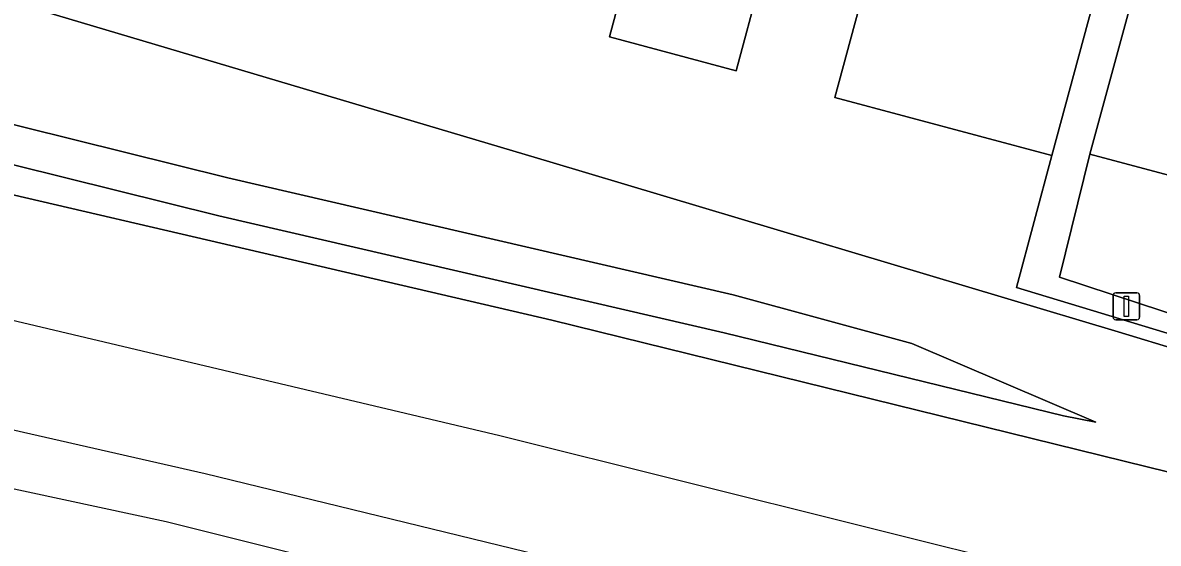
# Model space of a CAD drawing. Extents: x 162989 to 165008, y 383432 to 384338.
# Drawn here: x 163614.99 to 163657.21, y 383903.21 to 383922.58 of the extents above; entities that cross this region are included whole.
import ezdxf

# ---------------------------------------------------------------- set-up
doc = ezdxf.new("R2010")
doc.units = 0
for name, color, linetype in [('IMGEO_Erf', 7, 'Continuous'), ('IMGEO_Geluidsscherm', 7, 'Continuous'), ('IMGEO_Grasland_overig', 7, 'Continuous'), ('IMGEO_Lichtmast', 7, 'Continuous'), ('IMGEO_Pand', 7, 'Continuous'), ('IMGEO_Parkeervlak_open', 7, 'Continuous'), ('IMGEO_Rijbaan_lokaal_open', 7, 'Continuous'), ('IMGEO_Spoor', 7, 'Continuous'), ('IMGEO_Spoorbaan_halfverhard', 7, 'Continuous'), ('IMGEO_Voetpad_open', 7, 'Continuous')]:
    doc.layers.add(name, color=color, linetype=linetype)

msp = doc.modelspace()

# ---------------------------------------------------------------- linework, layer by layer
at = {"layer": 'IMGEO_Erf'}
for points in [[(163564.646, 383935.431), (163579.692, 383931.881), (163589.465, 383929.727), (163599.072, 383927.517), (163605.168, 383926.118), (163613.02, 383923.823), (163634.587, 383917.404), (163655.721, 383911.082), (163672.29, 383906.041)], [(163673.981, 383906.039), (163651.937, 383912.722), (163653.247, 383917.636), (163645.188, 383919.799), (163646.071, 383923.092), (163642.556, 383924.039), (163642.4, 383924.081), (163641.519, 383920.786), (163636.802, 383922.049), (163637.684, 383925.343), (163634.164, 383926.279), (163634.006, 383926.321), (163633.124, 383923.028), (163628.41, 383924.295), (163629.295, 383927.588), (163625.786, 383928.523), (163625.624, 383928.567), (163624.746, 383925.272), (163620.03, 383926.538), (163620.914, 383929.831), (163617.398, 383930.782), (163617.242, 383930.824), (163616.366, 383927.527), (163611.629, 383928.789)]]:
    msp.add_lwpolyline(points, dxfattribs=at)
at = {"layer": 'IMGEO_Geluidsscherm'}
msp.add_lwpolyline([(163555.79, 383937.222), (163564.646, 383935.431), (163579.692, 383931.881), (163589.465, 383929.727), (163599.072, 383927.517), (163605.168, 383926.118), (163613.02, 383923.823), (163634.587, 383917.404), (163655.721, 383911.082), (163672.29, 383906.041), (163680.003, 383903.652), (163680.457, 383903.531)], dxfattribs=at)
at = {"layer": 'IMGEO_Grasland_overig'}
for points in [[(163569.036, 383926.529), (163593.547, 383921.194), (163594.114, 383923.205), (163597.332, 383922.493), (163596.824, 383920.182), (163602.361, 383919.022), (163634.665, 383911.508), (163670.387, 383902.701), (163679.08, 383900.453), (163680.003, 383903.652), (163672.29, 383906.041), (163655.721, 383911.082), (163634.587, 383917.404), (163613.02, 383923.823), (163605.168, 383926.118), (163599.072, 383927.517), (163589.465, 383929.727), (163579.692, 383931.881), (163564.646, 383935.431)], [(163605.433, 383921.076), (163622.617, 383916.804), (163641.404, 383912.456), (163648.047, 383910.636), (163654.887, 383907.713), (163653.681, 383907.951), (163641.067, 383911.043), (163622.278, 383915.391), (163605.098, 383919.663)], [(163605.098, 383919.663), (163622.278, 383915.391), (163641.067, 383911.043), (163653.681, 383907.951), (163654.887, 383907.713), (163648.047, 383910.636), (163641.404, 383912.456), (163622.617, 383916.804), (163605.433, 383921.076)]]:
    msp.add_lwpolyline(points, dxfattribs=at)
at = {"layer": 'IMGEO_Lichtmast'}
for p, q in [((163655.528, 383911.626), (163655.528, 383912.426)), ((163655.528, 383912.426), (163655.528, 383911.626)), ((163655.628, 383912.526), (163656.418, 383912.526)), ((163656.418, 383912.526), (163655.628, 383912.526)), ((163656.518, 383912.426), (163656.518, 383911.626)), ((163656.518, 383911.626), (163656.518, 383912.426)), ((163656.418, 383911.526), (163655.628, 383911.526)), ((163655.628, 383911.526), (163656.418, 383911.526))]:
    msp.add_line(p, q, dxfattribs=at)
msp.add_lwpolyline([(163655.948, 383912.401), (163656.098, 383912.401), (163656.098, 383911.651), (163655.948, 383911.651), (163655.948, 383912.401)], dxfattribs=at)
for centre, start, end in [((163655.628, 383912.426), 90, 180), ((163655.628, 383912.426), 90, 180), ((163656.418, 383912.426), 0, 90), ((163656.418, 383912.426), 360, 90), ((163655.628, 383911.626), 180, 270), ((163655.628, 383911.626), 180, 270), ((163656.418, 383911.626), 270, 0), ((163656.418, 383911.626), 270, 0)]:
    msp.add_arc(centre, 0.1, start, end, dxfattribs=at)
at = {"layer": 'IMGEO_Pand'}
for points in [[(163644.16, 383930.659), (163644.006, 383930.701), (163641.13, 383931.476), (163641.878, 383934.236), (163641.567, 383934.32), (163641.499, 383934.108), (163636.454, 383935.462), (163635.771, 383932.912), (163634.006, 383926.321), (163634.164, 383926.279), (163637.684, 383925.343), (163636.802, 383922.049), (163641.519, 383920.786), (163642.4, 383924.081)], [(163652.71, 383928.376), (163649.521, 383929.222), (163650.253, 383931.917), (163649.958, 383932.065), (163649.9, 383931.859), (163644.843, 383933.211), (163644.16, 383930.659), (163642.4, 383924.081), (163642.556, 383924.039), (163646.071, 383923.092), (163645.188, 383919.799), (163653.247, 383917.636), (163655.256, 383925.07), (163652.069, 383925.927)]]:
    msp.add_lwpolyline(points, close=True, dxfattribs=at)
at = {"layer": 'IMGEO_Parkeervlak_open'}
msp.add_lwpolyline([(163668.274, 383911.793), (163667.56, 383909.048), (163672.563, 383907.712), (163673.762, 383912.585), (163654.667, 383917.689), (163653.533, 383913.106), (163658.354, 383911.519), (163659.063, 383914.383), (163659.416, 383915.809)], dxfattribs=at)
at = {"layer": 'IMGEO_Rijbaan_lokaal_open'}
msp.add_lwpolyline([(163656.482, 383924.392), (163654.667, 383917.689), (163673.762, 383912.585), (163675.48, 383912.126), (163675.505, 383912.228), (163676.076, 383914.207), (163676.895, 383917.244), (163677.637, 383919.996), (163678.094, 383921.638), (163672.545, 383923.205), (163669.055, 383924.191), (163662.9, 383925.817), (163662.881, 383925.747), (163661.213, 383926.178), (163656.091, 383933.18), (163652.317, 383938.42), (163651.994, 383938.891)], dxfattribs=at)
at = {"layer": 'IMGEO_Spoor'}
for points in [[(163406.788, 383951.295), (163449.804, 383944.242), (163475.562, 383939.774), (163497.39, 383935.84), (163520.359, 383931.509), (163562.927, 383923.076), (163586.847, 383917.802), (163610.781, 383912.411), (163632.725, 383907.213), (163666.504, 383898.782), (163711.098, 383886.583)], [(163406.172, 383947.444), (163426.36, 383944.176), (163454.357, 383939.429), (163487.109, 383933.636), (163516.741, 383928.152), (163540.189, 383923.599), (163567.806, 383917.76), (163594.146, 383912.088), (163621.774, 383905.8), (163652.078, 383898.412), (163680.538, 383891), (163718.441, 383880.353)]]:
    msp.add_lwpolyline(points, dxfattribs=at)
at = {"layer": 'IMGEO_Spoorbaan_halfverhard'}
for points in [[(163429.324, 383940.782), (163548.485, 383918.381), (163588.714, 383910.818), (163620.327, 383904.013), (163668.346, 383892.004), (163678.965, 383889), (163707.904, 383880.814)], [(163712.761, 383891.135), (163694.457, 383896.281), (163684.837, 383898.91), (163679.08, 383900.453), (163670.387, 383902.701), (163634.665, 383911.508), (163602.361, 383919.022), (163596.824, 383920.182), (163597.332, 383922.493), (163594.114, 383923.205), (163593.547, 383921.194), (163569.036, 383926.529), (163568.947, 383926.122), (163563.519, 383927.312), (163563.587, 383927.623), (163560.512, 383928.297), (163550.846, 383930.357), (163545.826, 383931.352), (163536.074, 383933.298), (163526.341, 383935.711), (163521.455, 383936.649), (163516.478, 383937.369), (163511.551, 383938.042), (163496.824, 383940.82)]]:
    msp.add_lwpolyline(points, dxfattribs=at)
at = {"layer": 'IMGEO_Voetpad_open'}
for points in [[(163583.125, 383949.978), (163591.199, 383947.82), (163591.513, 383947.737), (163599.6, 383945.572), (163599.908, 383945.487), (163607.992, 383943.329), (163608.296, 383943.245), (163610.107, 383942.758), (163616.395, 383941.068), (163616.704, 383940.986), (163624.788, 383938.825), (163625.089, 383938.741), (163633.173, 383936.569), (163633.48, 383936.485), (163641.567, 383934.32), (163641.878, 383934.236), (163649.958, 383932.065), (163650.253, 383931.917), (163652.71, 383928.376), (163655.256, 383925.07), (163653.247, 383917.636), (163651.937, 383912.722), (163673.981, 383906.039)], [(163658.354, 383911.519), (163653.533, 383913.106), (163654.667, 383917.689), (163656.482, 383924.392)]]:
    msp.add_lwpolyline(points, dxfattribs=at)

doc.saveas('drawing.dxf')
